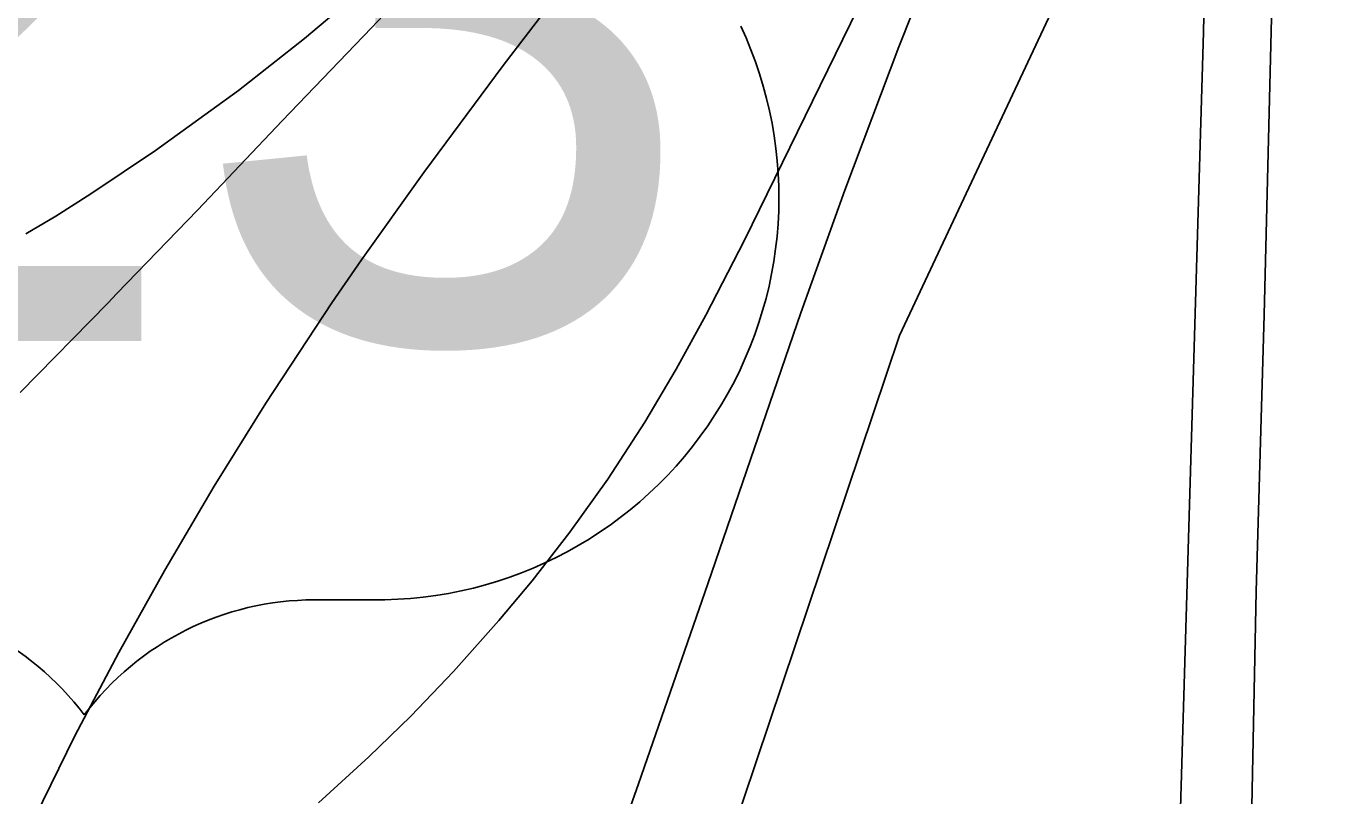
# Model space of a CAD drawing. Extents: x 0 to 34, y 0 to 22.
# Drawn here: x 3.6947 to 3.9432, y 15.678 to 15.825 of the extents above; entities that cross this region are included whole.
import ezdxf

# ---------------------------------------------------------------- set-up
doc = ezdxf.new("R2010")
doc.units = 0
for name, color, linetype in [('GM_X_Corporation', 7, 'Continuous'), ('GM_X_Interchange_Ramps', 7, 'Continuous'), ('GM_X_Interstate_Route', 7, 'Continuous'), ('GM_X_Minor_River', 7, 'Continuous'), ('GM_X_Township_Road', 7, 'Continuous'), ('GM_X_US_Route', 7, 'Continuous'), ('GM_X_US_Shield', 7, 'Continuous')]:
    doc.layers.add(name, color=color, linetype=linetype)

msp = doc.modelspace()

# ---------------------------------------------------------------- linework, layer by layer
at = {"layer": 'GM_X_Corporation'}
msp.add_lwpolyline([(3.1561629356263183, 14.955000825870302), (3.333660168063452, 14.95213156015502), (3.5387503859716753, 14.94883324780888), (3.618605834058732, 14.947418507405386), (3.642533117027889, 14.94702375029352), (3.6572238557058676, 14.947069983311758), (3.6586872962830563, 15.006211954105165), (3.661019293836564, 15.047874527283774), (3.664741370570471, 15.09064961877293), (3.668686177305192, 15.125287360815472), (3.679428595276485, 15.195457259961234), (3.694510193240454, 15.26363434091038), (3.7187528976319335, 15.362586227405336), (3.7795535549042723, 15.522010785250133), (3.861565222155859, 15.765919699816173), (3.92241579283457, 15.895597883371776), (3.940417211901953, 15.921606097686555), (3.9419706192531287, 15.924520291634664), (3.9441392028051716, 15.928118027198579)], dxfattribs=at)
at = {"layer": 'GM_X_Interchange_Ramps'}
msp.add_lwpolyline([(3.8498438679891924, 15.918502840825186), (3.8483153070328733, 15.917645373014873), (3.8453886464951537, 15.916004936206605), (3.842586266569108, 15.913898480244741), (3.8272977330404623, 15.898318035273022), (3.8024849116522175, 15.87323176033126), (3.766304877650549, 15.838513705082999), (3.7591290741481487, 15.832109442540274), (3.7478934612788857, 15.822624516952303), (3.7352771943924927, 15.81271466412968), (3.719441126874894, 15.801228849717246), (3.707095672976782, 15.792964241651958), (3.7003932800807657, 15.788726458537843), (3.694643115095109, 15.785343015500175)], dxfattribs=at)
at = {"layer": 'GM_X_Interstate_Route'}
for points in [[(3.6963717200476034, 15.67383843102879), (3.7040456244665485, 15.689441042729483), (3.71240925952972, 15.705385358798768), (3.7211954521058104, 15.721099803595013), (3.7306713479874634, 15.737143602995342), (3.740513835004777, 15.752963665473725), (3.753146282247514, 15.772157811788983), (3.758782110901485, 15.780341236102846), (3.770706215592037, 15.797018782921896), (3.785861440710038, 15.817492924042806), (3.8047262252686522, 15.842186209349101), (3.8211800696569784, 15.863269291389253), (3.8415858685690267, 15.889926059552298), (3.8621842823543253, 15.916439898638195), (3.8720702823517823, 15.929227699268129), (3.955116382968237, 16.0380979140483)], [(3.7903787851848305, 15.619860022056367), (3.811710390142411, 15.680269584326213), (3.824958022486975, 15.718459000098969), (3.842716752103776, 15.770243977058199), (3.8511114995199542, 15.793675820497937), (3.8614138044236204, 15.821047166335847), (3.8720081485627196, 15.847648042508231), (3.878557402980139, 15.863126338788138), (3.8844914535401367, 15.876846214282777), (3.892463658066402, 15.893747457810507), (3.8997647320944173, 15.909946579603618), (3.901324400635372, 15.912972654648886)]]:
    msp.add_lwpolyline(points, dxfattribs=at)
at = {"layer": 'GM_X_Minor_River'}
msp.add_lwpolyline([(3.8928679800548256, 14.099999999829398), (3.8941908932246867, 14.221494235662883), (3.8932704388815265, 14.38279915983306), (3.8950355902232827, 14.431355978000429), (3.895556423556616, 14.645393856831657), (3.8951208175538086, 14.844263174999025), (3.8969295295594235, 14.925079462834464), (3.9034333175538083, 15.163331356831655), (3.9062780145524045, 15.381893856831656), (3.912817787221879, 15.593962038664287), (3.919588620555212, 15.823865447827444), (3.921505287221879, 15.913028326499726)], dxfattribs=at)
at = {"layer": 'GM_X_Township_Road'}
msp.add_lwpolyline([(3.928832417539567, 15.675963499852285), (3.9296713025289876, 15.71699878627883), (3.931230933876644, 15.769833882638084), (3.9328775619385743, 15.836972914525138), (3.933554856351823, 15.866195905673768), (3.9339214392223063, 15.879257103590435), (3.934219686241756, 15.887974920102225), (3.934617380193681, 15.89545003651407), (3.9351703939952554, 15.901688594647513), (3.9355494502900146, 15.905646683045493), (3.9363509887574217, 15.909263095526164), (3.937624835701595, 15.913544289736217), (3.938799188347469, 15.91673813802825), (3.9406446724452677, 15.921050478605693), (3.9411624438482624, 15.922021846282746)], dxfattribs=at)
at = {"layer": 'GM_X_US_Route'}
for points in [[(3.887138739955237, 15.959749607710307), (3.878713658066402, 15.950124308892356), (3.87241525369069, 15.94317661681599), (3.8615237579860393, 15.931201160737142), (3.8569795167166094, 15.926206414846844), (3.8498438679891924, 15.918502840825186), (3.841187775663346, 15.909293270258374), (3.8261595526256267, 15.893448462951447), (3.8095283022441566, 15.876020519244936), (3.793125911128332, 15.85890189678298), (3.7769812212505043, 15.84192189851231), (3.760690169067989, 15.824692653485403), (3.743660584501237, 15.806886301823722), (3.7274475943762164, 15.789836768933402), (3.7120376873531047, 15.773896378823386), (3.7103581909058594, 15.772109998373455), (3.6935676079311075, 15.755040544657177)], [(3.901324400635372, 15.912972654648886), (3.8982113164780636, 15.910971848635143), (3.8965584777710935, 15.909604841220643), (3.895595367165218, 15.908405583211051), (3.8944023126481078, 15.90681485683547), (3.8928551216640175, 15.904093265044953), (3.8890895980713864, 15.897438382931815), (3.882764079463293, 15.886303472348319), (3.874512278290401, 15.870750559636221), (3.861836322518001, 15.844963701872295), (3.852161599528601, 15.825465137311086), (3.831960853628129, 15.784137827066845), (3.824578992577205, 15.769790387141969), (3.8188996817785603, 15.759469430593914), (3.8128909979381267, 15.74934730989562), (3.8058136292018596, 15.738436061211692), (3.7985808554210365, 15.728363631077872), (3.7913543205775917, 15.719067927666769), (3.785010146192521, 15.711437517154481), (3.776348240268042, 15.701713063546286), (3.7681958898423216, 15.693212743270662), (3.760217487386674, 15.685408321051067), (3.750592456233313, 15.67664078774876)]]:
    msp.add_lwpolyline(points, dxfattribs=at)
at = {"layer": 'GM_X_US_Shield'}
msp.add_line((3.749772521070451, 15.715409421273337), (3.7607588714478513, 15.715409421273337), dxfattribs=at)
for centre, radius, start, end in [((3.761615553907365, 15.79230910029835), 0.07690445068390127, 269.36173636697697, 25.168080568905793), ((3.6618817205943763, 15.660477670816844), 0.05493175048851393, 36.86989764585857, 89.99999993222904), ((3.749772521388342, 15.660477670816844), 0.05493175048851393, 90.00000006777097, 143.13010235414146)]:
    msp.add_arc(centre, radius, start, end, dxfattribs=at)

# ---------------------------------------------------------------- texts
msp.add_text('23', height=0.13183620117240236, dxfattribs=at).set_placement((3.627550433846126, 15.764847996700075))

doc.saveas('drawing.dxf')
